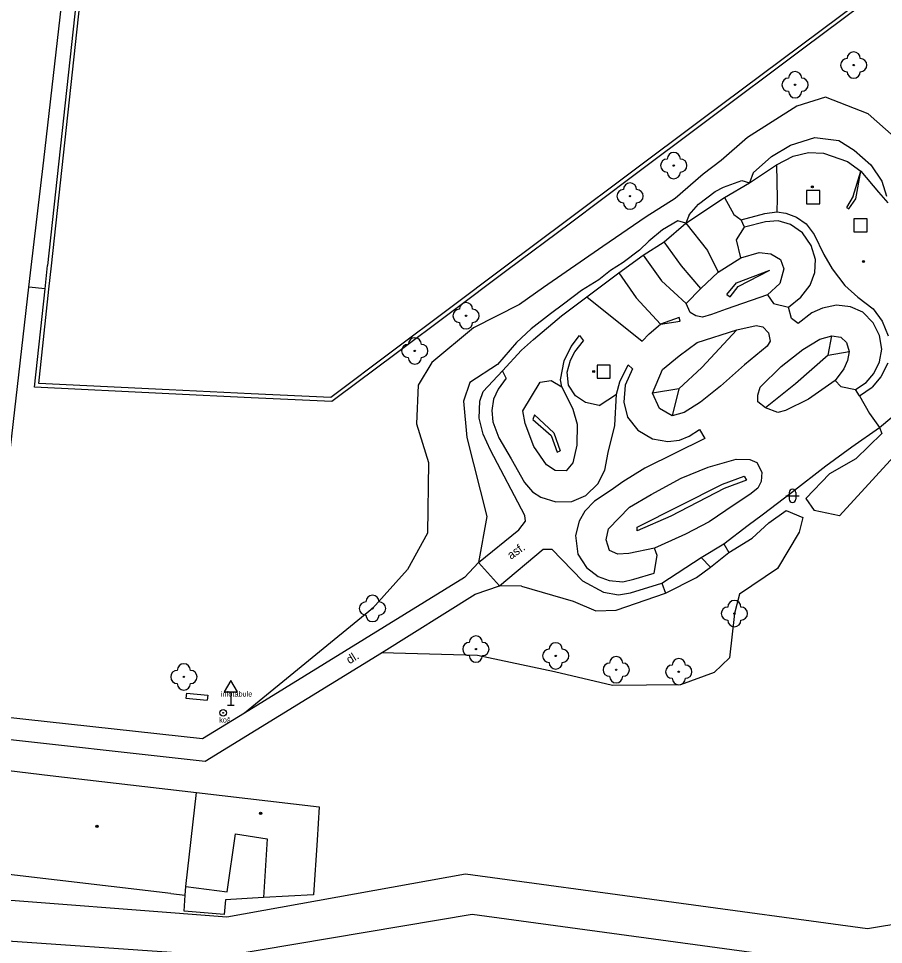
# Model space of a CAD drawing. Extents: x -595546 to -593986, y -1160845 to -1159202.
# Drawn here: x -594097.4 to -594031.7, y -1160377.7 to -1160307.4 of the extents above; entities that cross this region are included whole.
import ezdxf

# ---------------------------------------------------------------- set-up
doc = ezdxf.new("R2010")
doc.units = 0
for name, color, linetype in [('Level 20', 7, 'Continuous'), ('Level 22', 7, 'Continuous'), ('Level 25', 7, 'Continuous'), ('Level 26', 7, 'Continuous'), ('Level 34', 7, 'Continuous'), ('Level 36', 7, 'Continuous'), ('Level 39', 7, 'Continuous'), ('TM - budovy zdene_ betonove - VP', 7, 'Continuous'), ('TM - chodniky - VP', 7, 'Continuous'), ('TM - dolni hrana svahu', 7, 'Continuous'), ('TM - horni hrana svahu', 7, 'Continuous'), ('TM - komunikace - VP', 7, 'Continuous'), ('TM - lavicka', 7, 'Continuous'), ('TM - letecke snimky - pomocna linie', 7, 'Continuous'), ('TM - plot drateny_ kovovy - VP', 7, 'Continuous'), ('TM - plot zdeny_ ohradni zed - VP', 7, 'Continuous'), ('TM - podezdivka plotu - VP', 7, 'Continuous'), ('TM - pomocna konstrukcni linie', 7, 'Continuous'), ('TM - popis povrchu', 7, 'Continuous'), ('TM - poznamka', 7, 'Continuous'), ('TM - rozhrani mezi zpev. plochami mezi sebou - VP', 7, 'Continuous'), ('TM - rozhrani ploch obecne - VP', 7, 'Continuous')]:
    doc.layers.add(name, color=color, linetype=linetype)

msp = doc.modelspace()

# ---------------------------------------------------------------- linework, layer by layer
at = {"layer": 'Level 20'}
for centre, radius in [((-594037.09, -1160320.21), 0.075), ((-594037.09, -1160320.21), 0.0204), ((-594033.21, -1160325.88), 0.075), ((-594033.21, -1160325.88), 0.0204), ((-594053.69, -1160334.23), 0.075), ((-594053.69, -1160334.23), 0.0204)]:
    msp.add_circle(centre, radius, dxfattribs=at)
at = {"layer": 'Level 22'}
for centre in [(-594033.95, -1160310.97), (-594038.4, -1160312.46), (-594047.61, -1160318.6), (-594050.93, -1160320.92), (-594063.38, -1160330), (-594067.27, -1160332.67), (-594070.48, -1160352.22), (-594043.01, -1160352.61), (-594062.63, -1160355.3), (-594056.57, -1160355.82), (-594084.8, -1160357.42), (-594051.98, -1160356.87), (-594047.23, -1160357.02)]:
    msp.add_circle(centre, 0.05, dxfattribs=at)
for centre, start, end in [((-594033.95, -1160310.47), 0, 180), ((-594034.45, -1160310.97), 90, 270), ((-594033.45, -1160310.97), 270, 90), ((-594038.4, -1160311.96), 0, 180), ((-594033.95, -1160311.47), 180, 0), ((-594038.9, -1160312.46), 90, 270), ((-594037.9, -1160312.46), 270, 90), ((-594038.4, -1160312.96), 180, 0), ((-594047.61, -1160318.1), 0, 180), ((-594048.11, -1160318.6), 90, 270), ((-594047.11, -1160318.6), 270, 90), ((-594047.61, -1160319.1), 180, 0), ((-594050.93, -1160320.42), 0, 180), ((-594051.43, -1160320.92), 90, 270), ((-594050.43, -1160320.92), 270, 90), ((-594050.93, -1160321.42), 180, 0), ((-594063.38, -1160329.5), 0, 180), ((-594063.88, -1160330), 90, 270), ((-594062.88, -1160330), 270, 90), ((-594063.38, -1160330.5), 180, 0), ((-594067.27, -1160332.17), 0, 180), ((-594067.77, -1160332.67), 90, 270), ((-594066.77, -1160332.67), 270, 90), ((-594067.27, -1160333.17), 180, 0), ((-594070.98, -1160352.22), 90, 270), ((-594070.48, -1160351.72), 0, 180), ((-594069.98, -1160352.22), 270, 90), ((-594043.01, -1160352.11), 0, 180), ((-594043.51, -1160352.61), 90, 270), ((-594042.51, -1160352.61), 270, 90), ((-594070.48, -1160352.72), 180, 0), ((-594043.01, -1160353.11), 180, 0), ((-594062.63, -1160354.8), 0, 180), ((-594063.13, -1160355.3), 90, 270), ((-594062.13, -1160355.3), 270, 90), ((-594057.07, -1160355.82), 90, 270), ((-594056.57, -1160355.32), 0, 180), ((-594056.07, -1160355.82), 270, 90), ((-594062.63, -1160355.8), 180, 0), ((-594051.98, -1160356.37), 0, 180), ((-594047.23, -1160356.52), 0, 180), ((-594084.8, -1160356.92), 0, 180), ((-594056.57, -1160356.32), 180, 0), ((-594052.48, -1160356.87), 90, 270), ((-594051.48, -1160356.87), 270, 90), ((-594047.73, -1160357.02), 90, 270), ((-594046.73, -1160357.02), 270, 90), ((-594085.3, -1160357.42), 90, 270), ((-594084.3, -1160357.42), 270, 90), ((-594051.98, -1160357.37), 180, 0), ((-594084.8, -1160357.92), 180, 0), ((-594047.23, -1160357.52), 180, 0)]:
    msp.add_arc(centre, 0.5, start, end, dxfattribs=at)
at = {"layer": 'Level 25'}
for radius in [0.25, 0.0303]:
    msp.add_circle((-594081.82, -1160360.15), radius, dxfattribs=at)
at = {"layer": 'Level 26'}
for points in [[(-594037.53, -1160321.5), (-594036.53, -1160321.5), (-594036.53, -1160320.5), (-594037.53, -1160320.5)], [(-594033.93, -1160323.63), (-594032.93, -1160323.63), (-594032.93, -1160322.63), (-594033.93, -1160322.63)], [(-594053.43, -1160334.75), (-594052.43, -1160334.75), (-594052.43, -1160333.75), (-594053.43, -1160333.75)]]:
    msp.add_lwpolyline(points, close=True, dxfattribs=at)
at = {"layer": 'Level 34'}
for p, q in [((-594081.23, -1160358.552), (-594081.23, -1160359.57)), ((-594081.48, -1160359.57), (-594080.98, -1160359.57))]:
    msp.add_line(p, q, dxfattribs=at)
msp.add_lwpolyline([(-594081.73, -1160358.552), (-594080.73, -1160358.552), (-594081.23, -1160357.686)], close=True, dxfattribs=at)
at = {"layer": 'Level 36'}
for p, q in [((-594039.096, -1160343.666), (-594038.096, -1160343.666)), ((-594038.846, -1160343.416), (-594038.846, -1160343.916)), ((-594038.346, -1160343.416), (-594038.346, -1160343.916))]:
    msp.add_line(p, q, dxfattribs=at)
for centre, start, end in [((-594038.596, -1160343.416), 0, 180), ((-594038.596, -1160343.916), 180, 0)]:
    msp.add_arc(centre, 0.25, start, end, dxfattribs=at)
at = {"layer": 'Level 39'}
for centre, radius in [((-594078.97, -1160367.77), 0.09), ((-594078.97, -1160367.77), 0.0398), ((-594091.4, -1160368.75), 0.09), ((-594091.4, -1160368.75), 0.0398)]:
    msp.add_circle(centre, radius, dxfattribs=at)
at = {"layer": 'TM - budovy zdene_ betonove - VP'}
for points in [[(-594098.09, -1160364.52), (-594094.95, -1160364.89)], [(-594094.95, -1160364.89), (-594083.85, -1160366.18)], [(-594084.64, -1160373.32), (-594083.85, -1160366.18)], [(-594083.85, -1160366.18), (-594074.52, -1160367.27)], [(-594074.52, -1160367.27), (-594074.68, -1160369.81)], [(-594085.78, -1160373.87), (-594098.96, -1160372.31)], [(-594084.71, -1160373.98), (-594084.64, -1160373.32)], [(-594085.78, -1160373.87), (-594084.71, -1160373.98)]]:
    msp.add_lwpolyline(points, dxfattribs=at)
at = {"layer": 'TM - chodniky - VP'}
for points in [[(-594063.5, -1160349.88), (-594062.44, -1160348.72), (-594059.38, -1160346.25), (-594058.86, -1160345.59), (-594058.91, -1160345.17), (-594061.51, -1160340.21), (-594062.09, -1160338.99), (-594062.39, -1160337.78), (-594062.32, -1160336.48), (-594062.07, -1160335.76), (-594060.61, -1160334.19), (-594059.17, -1160332.61), (-594058.26, -1160331.8), (-594056.13, -1160330), (-594054.22, -1160328.56), (-594051.77, -1160326.75), (-594049.94, -1160325.4), (-594048.34, -1160324.38), (-594046.7, -1160322.98), (-594043.77, -1160321.02), (-594041.87, -1160319.92), (-594039.81, -1160318.55), (-594038.55, -1160317.88), (-594037.37, -1160317.61), (-594036.25, -1160317.65), (-594034.43, -1160318.28), (-594033.4, -1160319.03), (-594032.07, -1160320.62), (-594031.37, -1160321.42)], [(-594063.42, -1160372.37), (-594032.9, -1160376.51), (-594026.94, -1160375.53), (-594021.76, -1160372.28), (-594018.96, -1160368.77), (-594015.35, -1160362.54), (-594013.06, -1160357.59), (-594010.34, -1160351.7), (-594006.22, -1160342.78), (-594001.6, -1160332.76), (-593995.75, -1160324.65), (-593993.89, -1160322.86), (-593990.841, -1160319.935)], [(-594102.22, -1160377.17), (-594081.72, -1160378.6), (-594062.91, -1160375.44), (-594033.72, -1160379.4), (-594027.69, -1160378.89), (-594021.99, -1160376.27), (-594018.68, -1160373.38), (-594013.07, -1160364.61), (-594010.88, -1160359.84), (-594008.18, -1160353.95), (-594004.08, -1160345.03), (-593998.98, -1160333.91), (-593995.6, -1160329.08), (-593993.81, -1160326.52), (-593990.841, -1160323.755)], [(-594039.57, -1160327.55), (-594040.5, -1160328.42), (-594043.62, -1160329.5), (-594044.75, -1160329.9), (-594045.44, -1160330.1), (-594045.94, -1160330), (-594046.36, -1160329.75), (-594046.66, -1160329.07), (-594045.55, -1160327.94), (-594044.23, -1160326.7), (-594042.52, -1160325.6), (-594041.12, -1160325.21), (-594040.25, -1160325.31), (-594039.52, -1160325.72), (-594039.25, -1160326.43), (-594039.57, -1160327.55)], [(-594062.68, -1160351.13), (-594060.85, -1160350.51), (-594057.52, -1160347.72), (-594056.86, -1160347.72), (-594054.54, -1160350.12), (-594052.95, -1160350.99), (-594051.8, -1160351.18), (-594050.89, -1160351.03), (-594048.52, -1160350.31), (-594045.52, -1160348.35), (-594043.81, -1160347.31), (-594041.97, -1160345.91), (-594040.89, -1160345.12), (-594038.66, -1160343.42), (-594036.07, -1160341.4), (-594034.08, -1160339.96), (-594032, -1160338.49), (-594029.33, -1160336.26), (-594027.69, -1160334.65), (-594026.77, -1160333.58), (-594026.03, -1160332.04), (-594025.98, -1160330.44)], [(-594042.24, -1160333.72), (-594044.06, -1160335.34), (-594044.82, -1160335.96), (-594045.59, -1160336.56), (-594046.81, -1160337.34), (-594047.74, -1160337.61), (-594048.69, -1160337.04), (-594049.23, -1160335.87), (-594048.46, -1160334.08), (-594047.21, -1160333.03), (-594045.84, -1160332.02), (-594042.83, -1160331.06), (-594041.36, -1160330.75), (-594040.85, -1160330.83), (-594040.42, -1160331.3), (-594040.28, -1160331.92), (-594040.53, -1160332.3), (-594042.24, -1160333.72)], [(-594039.45, -1160333.86), (-594037.8, -1160332.55), (-594036.52, -1160331.77), (-594035.61, -1160331.52), (-594034.93, -1160331.63), (-594034.5, -1160332.04), (-594034.3, -1160332.72), (-594034.41, -1160333.4), (-594034.69, -1160334.03), (-594035.36, -1160334.91), (-594037.38, -1160336.34), (-594039.14, -1160337.2), (-594039.72, -1160337.34), (-594040.64, -1160336.99), (-594041.24, -1160336.54), (-594041.24, -1160336.03), (-594041.04, -1160335.42), (-594039.45, -1160333.86)], [(-594058.89, -1160338.19), (-594059.08, -1160337.21), (-594057.74, -1160335.03), (-594056.91, -1160334.91), (-594056.11, -1160335.4), (-594055.26, -1160337.08), (-594054.95, -1160338.24), (-594054.98, -1160339.82), (-594055.27, -1160341.17), (-594055.78, -1160341.77), (-594056.61, -1160341.74), (-594057.26, -1160341.32), (-594058.23, -1160339.93), (-594058.89, -1160338.19)], [(-594040.97, -1160342.59), (-594041.23, -1160343.08), (-594041.83, -1160343.58), (-594043.02, -1160344.36), (-594044.93, -1160345.65), (-594046.73, -1160346.59), (-594047.77, -1160347.07), (-594049.06, -1160347.64), (-594051.01, -1160348.05), (-594051.86, -1160348.1), (-594052.48, -1160347.81), (-594052.75, -1160347.02), (-594052.57, -1160346.17), (-594050.96, -1160344.53), (-594049.33, -1160343.56), (-594047.06, -1160342.32), (-594045, -1160341.5), (-594042.88, -1160340.89), (-594041.83, -1160340.9), (-594041.31, -1160341.15), (-594040.92, -1160341.87), (-594040.97, -1160342.59)], [(-594101.87, -1160374.06), (-594081.54, -1160375.64), (-594063.42, -1160372.37)]]:
    msp.add_lwpolyline(points, dxfattribs=at)
at = {"layer": 'TM - dolni hrana svahu'}
for points in [[(-594021.45, -1160333.72), (-594022.39, -1160330.64), (-594023.24, -1160327.51), (-594025.32, -1160322.13), (-594028.05, -1160318.52), (-594030.23, -1160316.99), (-594032.86, -1160314.68), (-594036.08, -1160313.4), (-594038.26, -1160314.1), (-594042, -1160316.48), (-594044.01, -1160318.22), (-594045.38, -1160319.25), (-594047.51, -1160321.09), (-594049.7, -1160322.49), (-594053, -1160324.73), (-594057.51, -1160327.86), (-594059.31, -1160329.15), (-594062.81, -1160330.91), (-594065.97, -1160333.56)], [(-594046.7, -1160322.98), (-594045.05, -1160325.05)], [(-594045.05, -1160325.05), (-594044.23, -1160326.7)], [(-594049.94, -1160325.4), (-594048.53, -1160327.34)], [(-594043.59, -1160328.39), (-594042.86, -1160327.5), (-594040.32, -1160326.53)], [(-594048.53, -1160327.34), (-594046.66, -1160329.07)], [(-594054.22, -1160328.56), (-594050.01, -1160331.92)], [(-594042.83, -1160331.06), (-594045.48, -1160333.93), (-594047.22, -1160335.56)], [(-594035.88, -1160332.98), (-594038.37, -1160335.17), (-594040.64, -1160336.99)], [(-594065.97, -1160333.56), (-594067.02, -1160335.27)], [(-594067.02, -1160335.27), (-594067.15, -1160338.2)], [(-594058.17, -1160337.51), (-594056.71, -1160338.9), (-594056.24, -1160340.26)], [(-594067.15, -1160338.2), (-594066.22, -1160341.14)], [(-594029.34, -1160337.83), (-594029.5, -1160339.16), (-594035.03, -1160345.18), (-594036.95, -1160344.78)], [(-594066.22, -1160341.14), (-594066.3, -1160346.5)], [(-594042.09, -1160342.48), (-594043.79, -1160343.11), (-594047.82, -1160345.22), (-594050.38, -1160346.33)], [(-594037.8, -1160345.31), (-594038.08, -1160346.44), (-594039.73, -1160349.19), (-594042.63, -1160351.14), (-594043.01, -1160352.61), (-594043.39, -1160355.96), (-594044.54, -1160357.09), (-594047.09, -1160358.02), (-594052.27, -1160358.07), (-594056.66, -1160357.04), (-594062.5, -1160355.78), (-594069.79, -1160355.58)], [(-594066.3, -1160346.5), (-594067.83, -1160349.26)], [(-594045.52, -1160348.35), (-594044.83, -1160349.08)], [(-594067.83, -1160349.26), (-594070.48, -1160352.22)]]:
    msp.add_lwpolyline(points, dxfattribs=at)
at = {"layer": 'TM - horni hrana svahu'}
for points in [[(-594041.59, -1160319.14), (-594040.2, -1160317.91), (-594038.76, -1160317.04), (-594036.89, -1160316.47), (-594035.09, -1160316.7), (-594033.92, -1160317.42), (-594032.66, -1160318.53), (-594031.82, -1160319.78), (-594031.45, -1160320.93)], [(-594039.81, -1160318.55), (-594039.77, -1160321.09)], [(-594041.59, -1160319.14), (-594041.87, -1160319.92)], [(-594034, -1160320.91), (-594033.4, -1160319.03)], [(-594046.45, -1160322.33), (-594045.73, -1160321.53), (-594044.46, -1160320.57), (-594043.83, -1160320.25), (-594042.45, -1160319.74)], [(-594042.45, -1160319.74), (-594041.87, -1160319.92)], [(-594043.77, -1160321.02), (-594043.04, -1160322.31)], [(-594039.77, -1160321.09), (-594039.79, -1160322.12)], [(-594034, -1160320.91), (-594034.5, -1160321.78)], [(-594033.51, -1160336.07), (-594033.82, -1160335.59), (-594033, -1160335.06), (-594032.42, -1160334.39), (-594032, -1160333.51), (-594031.82, -1160332.53), (-594031.98, -1160331.51), (-594032.47, -1160330.53), (-594033.26, -1160329.74), (-594034.2, -1160329.31), (-594035.26, -1160329.2), (-594036.32, -1160329.42), (-594037.12, -1160329.78), (-594038.17, -1160330.59), (-594038.67, -1160330.2), (-594038.91, -1160329.36), (-594037.97, -1160328.59), (-594037.25, -1160327.68), (-594036.9, -1160326.72), (-594036.84, -1160325.74), (-594037.17, -1160324.67), (-594037.84, -1160323.71), (-594038.76, -1160323.06), (-594039.68, -1160322.79), (-594040.64, -1160322.86), (-594042.24, -1160323.28), (-594042.49, -1160322.73), (-594040.7, -1160322.23), (-594039.79, -1160322.12), (-594039.11, -1160322.22), (-594038.3, -1160322.52), (-594037.56, -1160323.02), (-594036.94, -1160323.83), (-594036.21, -1160325.34), (-594035.59, -1160326.44), (-594034.62, -1160327.71), (-594033.63, -1160328.59), (-594032.48, -1160329.47), (-594031.79, -1160330.42), (-594031.33, -1160331.52)], [(-594047.29, -1160322.79), (-594048.47, -1160323.47), (-594049.5, -1160324.35), (-594050.21, -1160325.01), (-594051.45, -1160325.96), (-594052.41, -1160326.56), (-594053.3, -1160327.28), (-594054.61, -1160328.08), (-594055.99, -1160329.11), (-594056.96, -1160329.86), (-594058.44, -1160330.99), (-594059.54, -1160332.04), (-594061, -1160333.71), (-594063.09, -1160335.07), (-594063.57, -1160336.49), (-594063.31, -1160339.23), (-594061.8, -1160345.25)], [(-594046.7, -1160322.98), (-594047.29, -1160322.79)], [(-594046.45, -1160322.33), (-594046.7, -1160322.98)], [(-594043.04, -1160322.31), (-594042.49, -1160322.73)], [(-594042.52, -1160325.6), (-594042.86, -1160324.23), (-594042.24, -1160323.28)], [(-594045.55, -1160327.94), (-594047.03, -1160326.21), (-594048.34, -1160324.38)], [(-594051.77, -1160326.75), (-594050.47, -1160328.65)], [(-594040.5, -1160328.42), (-594040.03, -1160329.06)], [(-594050.47, -1160328.65), (-594048.62, -1160330.63)], [(-594040.03, -1160329.06), (-594038.91, -1160329.36)], [(-594049.47, -1160331.37), (-594048.62, -1160330.63), (-594047.13, -1160330.42)], [(-594056.11, -1160335.4), (-594056.22, -1160334.86), (-594055.94, -1160333.42), (-594055.41, -1160332.33), (-594054.77, -1160331.51), (-594054.45, -1160331.91)], [(-594055.12, -1160332.75), (-594054.45, -1160331.91)], [(-594055.61, -1160335.27), (-594055.71, -1160334.27), (-594055.46, -1160333.36), (-594055.12, -1160332.75)], [(-594060.33, -1160334.73), (-594060.94, -1160335.57), (-594061.29, -1160336.32), (-594061.43, -1160337.18), (-594061.35, -1160338.05), (-594060.88, -1160339.27), (-594059.96, -1160340.85), (-594058.93, -1160342.65), (-594058.34, -1160343.36), (-594057.71, -1160343.76), (-594056.55, -1160344.12), (-594055.35, -1160344.1), (-594054.28, -1160343.65), (-594053.38, -1160342.77), (-594052.85, -1160341.72), (-594052.6, -1160340.39), (-594052.09, -1160338.32), (-594051.96, -1160335.95), (-594051.71, -1160335.01), (-594051.06, -1160333.73), (-594050.74, -1160334.04), (-594051.3, -1160335.27), (-594051.41, -1160336.57), (-594051.12, -1160337.71), (-594050.34, -1160338.69), (-594049.23, -1160339.35), (-594048.07, -1160339.54), (-594047.18, -1160339.44), (-594046.44, -1160339.15), (-594045.66, -1160338.64), (-594045.26, -1160339.33), (-594049.81, -1160341.57), (-594051.47, -1160342.62), (-594052.35, -1160343.25), (-594053.62, -1160344.08), (-594054.36, -1160344.83), (-594054.8, -1160345.6), (-594055.07, -1160346.68), (-594054.88, -1160348.1), (-594054.23, -1160349.12), (-594053.36, -1160349.8), (-594052.51, -1160350.1), (-594051.48, -1160350.2), (-594050.63, -1160350), (-594049.1, -1160349.53)], [(-594060.33, -1160334.73), (-594060.61, -1160334.19)], [(-594031.35, -1160333.59), (-594031.89, -1160334.63), (-594032.56, -1160335.41)], [(-594035.36, -1160334.91), (-594034.93, -1160335.37)], [(-594053.28, -1160336.82), (-594054.3, -1160336.59), (-594055.08, -1160336.07), (-594055.61, -1160335.27)], [(-594034.93, -1160335.37), (-594033.82, -1160335.59)], [(-594033.51, -1160336.07), (-594032.56, -1160335.41)], [(-594053.28, -1160336.82), (-594051.96, -1160335.95)], [(-594033.51, -1160336.07), (-594032.75, -1160337.43)], [(-594032.75, -1160337.43), (-594032, -1160338.49)], [(-594032, -1160338.49), (-594031.82, -1160338.95), (-594033.79, -1160340.87), (-594035.79, -1160342), (-594037.58, -1160343.88)], [(-594037.58, -1160343.88), (-594036.95, -1160344.78)], [(-594059.18, -1160350.52), (-594055.24, -1160351.66), (-594053.52, -1160352.41), (-594051.98, -1160352.35), (-594048.24, -1160351.05), (-594045.89, -1160349.87), (-594044.83, -1160349.08), (-594043.42, -1160347.98), (-594041.67, -1160346.89), (-594040.4, -1160345.73), (-594039.07, -1160344.79)], [(-594039.07, -1160344.79), (-594037.8, -1160345.31)], [(-594061.8, -1160345.25), (-594062.44, -1160348.72)], [(-594043.81, -1160347.31), (-594043.42, -1160347.98)], [(-594049.1, -1160349.53), (-594048.86, -1160348.2)], [(-594048.86, -1160348.2), (-594049.06, -1160347.64)], [(-594048.52, -1160350.31), (-594048.24, -1160351.05)], [(-594059.18, -1160350.52), (-594060.85, -1160350.51)]]:
    msp.add_lwpolyline(points, dxfattribs=at)
at = {"layer": 'TM - komunikace - VP'}
for points in [[(-594095.44, -1160318.18), (-594092.51, -1160292.69)], [(-594096.45, -1160326.74), (-594095.44, -1160318.18)], [(-594096.58, -1160327.83), (-594096.45, -1160326.74)], [(-594098.4, -1160343.79), (-594096.58, -1160327.83)]]:
    msp.add_lwpolyline(points, dxfattribs=at)
at = {"layer": 'TM - lavicka'}
for points in [[(-594084.6, -1160358.65), (-594084.64, -1160359.03)], [(-594084.6, -1160358.65), (-594082.99, -1160358.8)], [(-594082.99, -1160358.8), (-594083.03, -1160359.18)], [(-594084.64, -1160359.03), (-594083.03, -1160359.18)]]:
    msp.add_lwpolyline(points, dxfattribs=at)
at = {"layer": 'TM - letecke snimky - pomocna linie'}
for points in [[(-594063.5, -1160349.88), (-594080.2, -1160360.17), (-594083.39, -1160362.13), (-594100.3, -1160360.27)], [(-594100.49, -1160361.9), (-594083.17, -1160363.82), (-594069.79, -1160355.58), (-594062.68, -1160351.13)], [(-594084.64, -1160373.32), (-594081.5, -1160373.73), (-594080.87, -1160369.32), (-594078.47, -1160369.72), (-594078.76, -1160374.17)], [(-594074.68, -1160369.81), (-594074.95, -1160373.95), (-594078.76, -1160374.17)]]:
    msp.add_lwpolyline(points, dxfattribs=at)
at = {"layer": 'TM - plot drateny_ kovovy - VP'}
for points in [[(-594094.85, -1160326.22), (-594091.2, -1160292.59)], [(-594032.15, -1160305.12), (-594037.92, -1160309.45)], [(-594037.92, -1160309.45), (-594045.48, -1160315.11)], [(-594045.48, -1160315.11), (-594050.91, -1160319.18)], [(-594050.91, -1160319.18), (-594055.64, -1160322.72)], [(-594055.64, -1160322.72), (-594060.46, -1160326.32)], [(-594095.04, -1160327.99), (-594094.85, -1160326.22)], [(-594060.46, -1160326.32), (-594064.74, -1160329.53)], [(-594095.82, -1160335.14), (-594095.04, -1160327.99)], [(-594064.74, -1160329.53), (-594068.86, -1160332.62)], [(-594068.86, -1160332.62), (-594073.65, -1160336.2)], [(-594085.91, -1160335.62), (-594095.82, -1160335.14)], [(-594079.68, -1160335.92), (-594085.91, -1160335.62)], [(-594073.65, -1160336.2), (-594079.68, -1160335.92)]]:
    msp.add_lwpolyline(points, dxfattribs=at)
at = {"layer": 'TM - plot zdeny_ ohradni zed - VP'}
msp.add_lwpolyline([(-594078.76, -1160374.17), (-594081.63, -1160374.33), (-594081.73, -1160375.46), (-594084.77, -1160375.21), (-594084.71, -1160373.98)], dxfattribs=at)
at = {"layer": 'TM - podezdivka plotu - VP'}
for points in [[(-594091.51, -1160292.61), (-594095.15, -1160326.19)], [(-594031.87, -1160305.29), (-594037.74, -1160309.69)], [(-594037.74, -1160309.69), (-594045.3, -1160315.35)], [(-594045.3, -1160315.35), (-594050.73, -1160319.42)], [(-594050.73, -1160319.42), (-594055.46, -1160322.96)], [(-594055.46, -1160322.96), (-594060.28, -1160326.56)], [(-594095.34, -1160327.96), (-594095.15, -1160326.19)], [(-594060.28, -1160326.56), (-594064.56, -1160329.77)], [(-594096.15, -1160335.43), (-594095.34, -1160327.96)], [(-594064.56, -1160329.77), (-594068.68, -1160332.86)], [(-594068.68, -1160332.86), (-594073.26, -1160336.29)], [(-594085.93, -1160335.92), (-594096.15, -1160335.43)], [(-594079.7, -1160336.22), (-594085.93, -1160335.92)], [(-594073.56, -1160336.51), (-594079.7, -1160336.22)], [(-594073.26, -1160336.29), (-594073.56, -1160336.51)]]:
    msp.add_lwpolyline(points, dxfattribs=at)
at = {"layer": 'TM - pomocna konstrukcni linie'}
for points in [[(-594034.5, -1160321.78), (-594034.32, -1160321.89), (-594033.79, -1160321.12), (-594033.4, -1160319.03)], [(-594043.59, -1160328.39), (-594043.32, -1160328.56), (-594042.72, -1160327.77), (-594040.32, -1160326.53)], [(-594047.13, -1160330.42), (-594047.2, -1160330.14), (-594048.62, -1160330.63)], [(-594049.47, -1160331.37), (-594050.01, -1160331.92)], [(-594035.88, -1160332.98), (-594035.61, -1160331.52)], [(-594035.88, -1160332.98), (-594034.3, -1160332.72)], [(-594047.22, -1160335.56), (-594049.23, -1160335.87)], [(-594047.22, -1160335.56), (-594047.74, -1160337.61)], [(-594058.17, -1160337.51), (-594058.32, -1160337.88), (-594056.92, -1160339.08), (-594056.47, -1160340.35), (-594056.24, -1160340.26)], [(-594050.38, -1160346.33), (-594050.38, -1160346.04), (-594043.92, -1160342.79), (-594042.26, -1160342.18), (-594042.09, -1160342.48)], [(-594070.48, -1160352.22), (-594080.2, -1160360.17)]]:
    msp.add_lwpolyline(points, dxfattribs=at)
at = {"layer": 'TM - rozhrani mezi zpev. plochami mezi sebou - VP'}
msp.add_lwpolyline([(-594062.44, -1160348.72), (-594060.85, -1160350.51)], dxfattribs=at)
at = {"layer": 'TM - rozhrani ploch obecne - VP'}
msp.add_lwpolyline([(-594095.34, -1160327.96), (-594096.58, -1160327.83)], dxfattribs=at)

# ---------------------------------------------------------------- texts
at = {"layer": 'TM - popis povrchu'}
for s, rotation, p in [('asf.', 35.36666, (-594059.97, -1160348.53)), ('dl.', 32, (-594072.22, -1160356.47))]:
    msp.add_text(s, height=0.65, rotation=rotation, dxfattribs=at).set_placement(p)
at = {"layer": 'TM - poznamka'}
for s, p in [('infotabule', (-594082, -1160358.91)), ('koš', (-594082.12, -1160360.88))]:
    msp.add_text(s, height=0.4, dxfattribs=at).set_placement(p)

doc.saveas('drawing.dxf')
